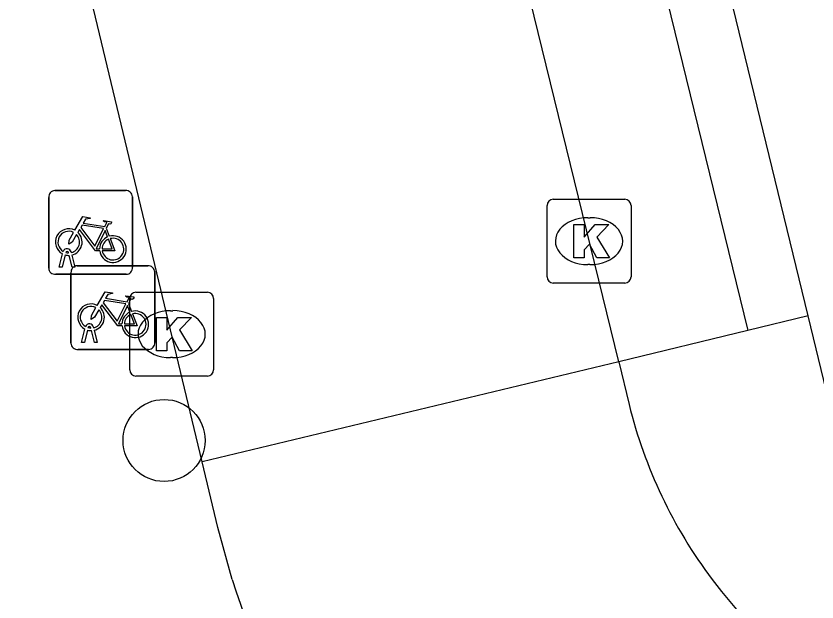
# Model space of a CAD drawing. Extents: x 158461 to 159795, y 387220 to 388672.
# Drawn here: x 159430.29 to 159439.84, y 387999.73 to 388006.72 of the extents above; entities that cross this region are included whole.
import ezdxf

# ---------------------------------------------------------------- set-up
doc = ezdxf.new("R2010")
doc.units = 0
for name, color, linetype in [('IMGEO_Boom', 7, 'Continuous'), ('IMGEO_Fietsenrek', 7, 'Continuous'), ('IMGEO_Kolk', 7, 'Continuous'), ('IMGEO_Rijbaan_lokaal_open', 7, 'Continuous'), ('IMGEO_Voetpad_open', 7, 'Continuous')]:
    doc.layers.add(name, color=color, linetype=linetype)

msp = doc.modelspace()

# ---------------------------------------------------------------- linework, layer by layer
at = {"layer": 'IMGEO_Boom'}
msp.add_circle((159432.06, 388001.657), 0.4892, dxfattribs=at)
at = {"layer": 'IMGEO_Fietsenrek'}
for p, q in [((159430.7579, 388004.6385), (159431.5988, 388004.6385)), ((159431.5988, 388004.6385), (159430.7579, 388004.6385)), ((159430.6835, 388003.7139), (159430.6835, 388004.5548)), ((159430.6835, 388004.5548), (159430.6835, 388003.7139)), ((159431.6825, 388004.5641), (159431.6825, 388003.7232)), ((159431.6825, 388003.7232), (159431.6825, 388004.5641)), ((159431.3702, 388004.1882), (159431.4065, 388004.093)), ((159430.8105, 388003.7233), (159430.8488, 388003.8833)), ((159430.8792, 388003.8711), (159430.8439, 388003.7233)), ((159430.9209, 388003.8949), (159430.9199, 388003.8992)), ((159430.962, 388003.7233), (159430.9281, 388003.865)), ((159430.9516, 388003.9064), (159430.9534, 388003.8985)), ((159430.9604, 388003.8693), (159430.9954, 388003.7233)), ((159430.8439, 388003.7233), (159430.8105, 388003.7233)), ((159430.9495, 388002.8169), (159430.9495, 388003.6578)), ((159430.9495, 388003.6578), (159430.9495, 388002.8169)), ((159430.9954, 388003.7233), (159430.962, 388003.7233)), ((159431.0239, 388003.7415), (159431.8648, 388003.7415)), ((159431.8648, 388003.7415), (159431.0239, 388003.7415)), ((159431.9485, 388003.6671), (159431.9485, 388002.8262)), ((159431.9485, 388002.8262), (159431.9485, 388003.6671)), ((159431.6081, 388003.6395), (159430.7672, 388003.6395)), ((159430.7672, 388003.6395), (159431.6081, 388003.6395)), ((159431.6362, 388003.2912), (159431.6725, 388003.196)), ((159431.1869, 388002.9979), (159431.1859, 388003.0022)), ((159431.2176, 388003.0094), (159431.2194, 388003.0015)), ((159431.0765, 388002.8263), (159431.1148, 388002.9863)), ((159431.1452, 388002.9741), (159431.1099, 388002.8263)), ((159431.228, 388002.8263), (159431.1941, 388002.968)), ((159431.2264, 388002.9723), (159431.2614, 388002.8263)), ((159431.1099, 388002.8263), (159431.0765, 388002.8263)), ((159431.2614, 388002.8263), (159431.228, 388002.8263)), ((159431.8741, 388002.7425), (159431.0332, 388002.7425)), ((159431.0332, 388002.7425), (159431.8741, 388002.7425))]:
    msp.add_line(p, q, dxfattribs=at)
for points in [[(159430.9961, 388004.1652), (159431.0908, 388004.3287), (159431.177, 388004.3149), (159431.1787, 388004.3062), (159431.1226, 388004.2953), (159431.0964, 388004.25), (159431.3516, 388004.2092)], [(159431.3516, 388004.2092), (159431.3766, 388004.258), (159431.3715, 388004.262), (159431.3483, 388004.2657), (159431.3356, 388004.2732), (159431.3346, 388004.2763), (159431.3368, 388004.2809), (159431.4316, 388004.2658), (159431.4339, 388004.2555), (159431.4245, 388004.2431), (159431.4121, 388004.2367), (159431.3976, 388004.2429), (159431.3702, 388004.1882)], [(159431.0168, 388004.1127), (159430.9652, 388004.0235), (159430.9253, 388003.9975), (159430.9265, 388004.045), (159430.981, 388004.1392)], [(159431.2918, 388003.9205), (159431.2421, 388003.9206), (159431.0514, 388004.1723), (159431.0324, 388004.1395)], [(159431.3387, 388004.184), (159431.0819, 388004.225), (159431.0652, 388004.1962), (159431.2322, 388003.9759), (159431.3387, 388004.184)], [(159431.3867, 388004.086), (159431.3574, 388004.1628), (159431.248, 388003.9447), (159431.2907, 388003.9446)], [(159431.3207, 388003.9445), (159431.4406, 388003.9443), (159431.3974, 388004.0579)], [(159431.4172, 388004.0648), (159431.4722, 388003.9202), (159431.3221, 388003.9205)], [(159431.2621, 388003.2682), (159431.3568, 388003.4317), (159431.443, 388003.4179), (159431.4447, 388003.4092), (159431.3886, 388003.3983), (159431.3624, 388003.353), (159431.6176, 388003.3122)], [(159431.6176, 388003.3122), (159431.6426, 388003.361), (159431.6375, 388003.365), (159431.6143, 388003.3687), (159431.6016, 388003.3762), (159431.6006, 388003.3793), (159431.6028, 388003.3839), (159431.6976, 388003.3688), (159431.6999, 388003.3585), (159431.6905, 388003.3461), (159431.6781, 388003.3397), (159431.6636, 388003.3459), (159431.6362, 388003.2912)], [(159431.5578, 388003.0235), (159431.5081, 388003.0236), (159431.3174, 388003.2753), (159431.2984, 388003.2425)], [(159431.6047, 388003.287), (159431.3479, 388003.328), (159431.3312, 388003.2992), (159431.4982, 388003.0789), (159431.6047, 388003.287)], [(159431.2828, 388003.2157), (159431.2312, 388003.1265), (159431.1913, 388003.1005), (159431.1925, 388003.148), (159431.247, 388003.2422)], [(159431.6527, 388003.189), (159431.6234, 388003.2658), (159431.514, 388003.0477), (159431.5567, 388003.0476)], [(159431.5867, 388003.0475), (159431.7066, 388003.0473), (159431.6634, 388003.1609)], [(159431.6832, 388003.1678), (159431.7382, 388003.0232), (159431.5881, 388003.0235)]]:
    msp.add_lwpolyline(points, dxfattribs=at)
for centre, radius, start, end in [((159430.7612, 388004.5606), 0.0779, 92.4484, 184.28452), ((159430.7612, 388004.5606), 0.0779, 92.4484, 184.28452), ((159431.6046, 388004.5608), 0.0779, 2.4484, 94.28452), ((159431.6046, 388004.5608), 0.0779, 2.4484, 94.28452), ((159430.9231, 388004.0239), 0.159, 62.67661, 242.13685), ((159430.9231, 388004.0239), 0.129, 63.31916, 238.90302), ((159430.9231, 388004.0239), 0.159, 283.5766, 46.60424), ((159430.9231, 388004.0239), 0.129, 283.60429, 43.43025), ((159431.4497, 388003.9399), 0.159, 113.3408, 178.32165), ((159431.4497, 388003.9399), 0.159, 187.0065, 105.77075), ((159431.4497, 388003.9399), 0.129, 113.92302, 177.95563), ((159431.4497, 388003.9399), 0.129, 188.67146, 104.58832), ((159430.9029, 388003.8953), 0.0499, 12.8025, 158.69338), ((159430.9231, 388004.0239), 0.159, 253.99666, 271.78671), ((159430.9029, 388003.8953), 0.0174, 12.8025, 163.45023), ((159430.9231, 388004.0239), 0.129, 253.41502, 269.02044), ((159430.7614, 388003.7172), 0.0779, 182.4484, 274.28452), ((159430.7614, 388003.7172), 0.0779, 182.4484, 274.28452), ((159431.0272, 388003.6636), 0.0779, 92.4484, 184.28452), ((159431.0272, 388003.6636), 0.0779, 92.4484, 184.28452), ((159431.6048, 388003.7174), 0.0779, 272.4484, 4.28452), ((159431.6048, 388003.7174), 0.0779, 272.4484, 4.28452), ((159431.8706, 388003.6638), 0.0779, 2.4484, 94.28452), ((159431.8706, 388003.6638), 0.0779, 2.4484, 94.28452), ((159431.1891, 388003.1269), 0.159, 62.67661, 242.13685), ((159431.1891, 388003.1269), 0.129, 63.31916, 238.90302), ((159431.1891, 388003.1269), 0.129, 283.60429, 43.43025), ((159431.1891, 388003.1269), 0.159, 283.5766, 46.60424), ((159431.7157, 388003.0429), 0.159, 113.3408, 178.32165), ((159431.7157, 388003.0429), 0.159, 187.0065, 105.77075), ((159431.7157, 388003.0429), 0.129, 113.92302, 177.95563), ((159431.7157, 388003.0429), 0.129, 188.67146, 104.58832), ((159431.1689, 388002.9983), 0.0499, 12.8025, 158.69338), ((159431.1689, 388002.9983), 0.0174, 12.8025, 163.45023), ((159431.1891, 388003.1269), 0.129, 253.41502, 269.02044), ((159431.1891, 388003.1269), 0.159, 253.99666, 271.78671), ((159431.0274, 388002.8202), 0.0779, 182.4484, 274.28452), ((159431.0274, 388002.8202), 0.0779, 182.4484, 274.28452), ((159431.8708, 388002.8204), 0.0779, 272.4484, 4.28452), ((159431.8708, 388002.8204), 0.0779, 272.4484, 4.28452)]:
    msp.add_arc(centre, radius, start, end, dxfattribs=at)
at = {"layer": 'IMGEO_Kolk'}
for p, q in [((159436.6999, 388004.5355), (159437.5521, 388004.5355)), ((159436.6255, 388003.6089), (159436.6255, 388004.4611)), ((159437.6265, 388004.4611), (159437.6265, 388003.6089)), ((159437.1135, 388004.3147), (159437.1385, 388004.3147)), ((159437.1355, 388003.7553), (159437.1106, 388003.7553)), ((159437.5521, 388003.5345), (159436.6999, 388003.5345)), ((159431.7239, 388003.4265), (159432.5761, 388003.4265)), ((159431.6495, 388002.4999), (159431.6495, 388003.3521)), ((159432.6505, 388003.3521), (159432.6505, 388002.4999)), ((159432.1375, 388003.2057), (159432.1625, 388003.2057)), ((159432.1595, 388002.6463), (159432.1346, 388002.6463)), ((159432.5761, 388002.4255), (159431.7239, 388002.4255))]:
    msp.add_line(p, q, dxfattribs=at)
for points in [[(159436.6999, 388004.5355), (159437.5521, 388004.5355)], [(159436.6255, 388003.6089), (159436.6255, 388004.4611)], [(159437.6265, 388004.4611), (159437.6265, 388003.6089)], [(159436.9457, 388004.235), (159437.0692, 388004.235), (159437.0692, 388004.0838), (159437.1988, 388004.235), (159437.3634, 388004.235), (159437.2173, 388004.0841), (159437.3699, 388003.835), (159437.2176, 388003.835), (159437.1333, 388003.9992), (159437.0692, 388003.9322), (159437.0692, 388003.835), (159436.9457, 388003.835), (159436.9457, 388004.235)], [(159437.5521, 388003.5345), (159436.6999, 388003.5345)], [(159431.7239, 388003.4265), (159432.5761, 388003.4265)], [(159431.6495, 388002.4999), (159431.6495, 388003.3521)], [(159432.6505, 388003.3521), (159432.6505, 388002.4999)], [(159431.9697, 388003.126), (159432.0932, 388003.126), (159432.0932, 388002.9748), (159432.2228, 388003.126), (159432.3874, 388003.126), (159432.2413, 388002.9751), (159432.3939, 388002.726), (159432.2416, 388002.726), (159432.1573, 388002.8902), (159432.0932, 388002.8232), (159432.0932, 388002.726), (159431.9697, 388002.726), (159431.9697, 388003.126)], [(159432.5761, 388002.4255), (159431.7239, 388002.4255)]]:
    msp.add_lwpolyline(points, dxfattribs=at)
for centre, start, end in [((159436.702, 388004.459), 91.55205, 178.44795), ((159436.702, 388004.459), 91.55205, 178.44795), ((159437.55, 388004.459), 1.55205, 88.44795), ((159437.55, 388004.459), 1.55205, 88.44795), ((159436.702, 388003.611), 181.55205, 268.44795), ((159436.702, 388003.611), 181.55205, 268.44795), ((159437.55, 388003.611), 271.55205, 358.44795), ((159437.55, 388003.611), 271.55205, 358.44795), ((159431.726, 388003.35), 91.55205, 178.44795), ((159431.726, 388003.35), 91.55205, 178.44795), ((159432.574, 388003.35), 1.55205, 88.44795), ((159432.574, 388003.35), 1.55205, 88.44795), ((159431.726, 388002.502), 181.55205, 268.44795), ((159431.726, 388002.502), 181.55205, 268.44795), ((159432.574, 388002.502), 271.55205, 358.44795), ((159432.574, 388002.502), 271.55205, 358.44795)]:
    msp.add_arc(centre, 0.0765, start, end, dxfattribs=at)
for centre, major_axis, ratio, start_param, end_param in [((159437.112, 388004.035), (-0.3872, 0.002), 0.722429, 4.712389, 7.853982), ((159437.137, 388004.035), (-0.3901, 0.002), 0.717154, 1.570796, 4.712389), ((159432.136, 388002.926), (-0.3872, 0.002), 0.722429, 4.712389, 7.853982), ((159432.161, 388002.926), (-0.3901, 0.002), 0.717154, 1.570796, 4.712389)]:
    msp.add_ellipse(centre, major_axis=major_axis, ratio=ratio, start_param=start_param, end_param=end_param, dxfattribs=at)
at = {"layer": 'IMGEO_Rijbaan_lokaal_open'}
for points in [[(159437.48, 388002.594), (159431.427, 388027.324)], [(159432.514, 388001.403), (159428.246, 388019.194)], [(159437.48, 388002.594), (159432.514, 388001.403)], [(159437.48, 388002.594), (159437.604, 388002.087)], [(159432.872, 388000), (159432.702, 388000.62), (159432.514, 388001.403)]]:
    msp.add_lwpolyline(points, dxfattribs=at)
for centre, radius, start, end in [((159443.1782, 388003.4529), 5.7391, 193.76833, 216.98774), ((159442.4257, 388002.9579), 10.0011, 197.20322, 253.19376), ((159443.1215, 388003.3769), 5.6482, 216.7175, 246.52949)]:
    msp.add_arc(centre, radius, start, end, dxfattribs=at)
at = {"layer": 'IMGEO_Voetpad_open'}
for points in [[(159439.738, 388003.143), (159430.461, 388041.3)], [(159428.39, 388039.729), (159429.933, 388040.104), (159439.021, 388002.969)], [(159439.738, 388003.143), (159439.021, 388002.969)], [(159439.957, 388002.243), (159439.738, 388003.143)], [(159439.021, 388002.969), (159437.48, 388002.594)]]:
    msp.add_lwpolyline(points, dxfattribs=at)

doc.saveas('drawing.dxf')
